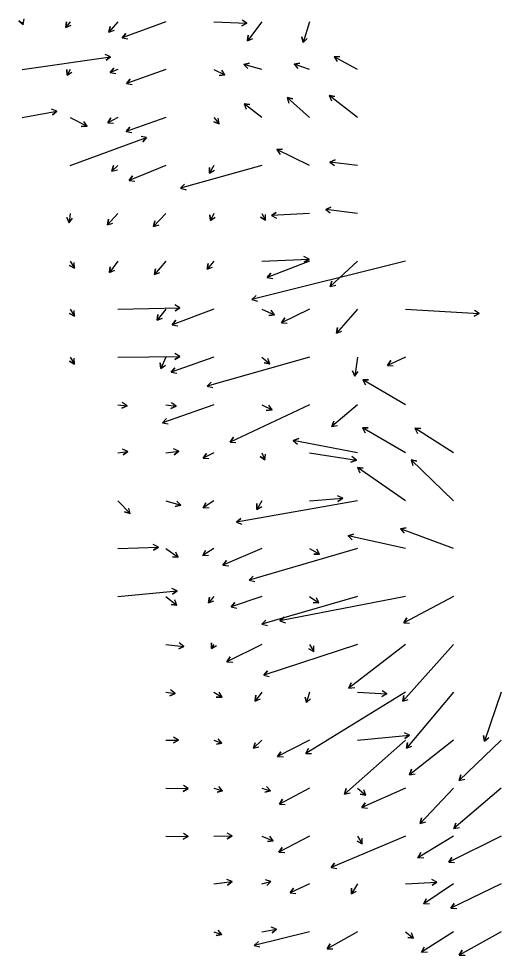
# Model space of a CAD drawing. Extents: x 954385 to 988206, y 1868364 to 1924553.
# Drawn here: x 986204 to 986707, y 1872294 to 1873272 of the extents above; entities that cross this region are included whole.
import ezdxf

# ---------------------------------------------------------------- set-up
doc = ezdxf.new("R2010")
doc.units = 0
doc.layers.add('Slopes', color=7, linetype='Continuous')

msp = doc.modelspace()

# ---------------------------------------------------------------- linework, layer by layer
at = {"layer": 'Slopes'}
for points in [[(986207.13, 1873268.93), (986208.15, 1873266.16), (986203.54, 1873270), (986208.15, 1873266.16), (986209.17, 1873272.08)], [(986257.13, 1873268.93), (986252.6, 1873262.84), (986253.29, 1873268.8), (986252.6, 1873262.84), (986258.11, 1873265.22)], [(986307.13, 1873268.93), (986297.72, 1873258.14), (986298.87, 1873264.02), (986297.72, 1873258.14), (986303.4, 1873260.08)], [(986357.13, 1873268.93), (986311.64, 1873252.11), (986315.48, 1873256.73), (986311.64, 1873252.11), (986317.56, 1873251.1)], [(986407.13, 1873268.93), (986441.75, 1873267.49), (986436.43, 1873264.71), (986441.75, 1873267.49), (986436.68, 1873270.7)], [(986457.13, 1873268.93), (986442.38, 1873249.12), (986443.08, 1873255.08), (986442.38, 1873249.12), (986447.89, 1873251.49)], [(986507.13, 1873268.93), (986500.22, 1873247.26), (986498.94, 1873253.12), (986500.22, 1873247.26), (986504.66, 1873251.3)], [(986207.13, 1873218.93), (986299.38, 1873232.45), (986294.67, 1873228.73), (986299.38, 1873232.45), (986293.8, 1873234.67)], [(986557.13, 1873218.93), (986532.66, 1873232.4), (986538.66, 1873232.52), (986532.66, 1873232.4), (986535.77, 1873227.26)], [(986257.13, 1873218.93), (986254.01, 1873213.1), (986253.82, 1873219.09), (986254.01, 1873213.1), (986259.11, 1873216.27)], [(986307.13, 1873218.93), (986298.91, 1873216.09), (986302.84, 1873220.62), (986298.91, 1873216.09), (986304.8, 1873214.95)], [(986357.13, 1873218.93), (986316.03, 1873204.38), (986319.93, 1873208.94), (986316.03, 1873204.38), (986321.93, 1873203.28)], [(986407.13, 1873218.93), (986418.79, 1873213.38), (986412.81, 1873212.91), (986418.79, 1873213.38), (986415.39, 1873218.32)], [(986457.13, 1873218.93), (986438.62, 1873224.46), (986444.46, 1873225.85), (986438.62, 1873224.46), (986442.74, 1873220.1)], [(986507.13, 1873218.93), (986490.89, 1873224.49), (986496.78, 1873225.64), (986490.89, 1873224.49), (986494.84, 1873219.96)], [(986507.13, 1873168.93), (986483.57, 1873189.75), (986489.45, 1873188.55), (986483.57, 1873189.75), (986485.48, 1873184.06)], [(986557.13, 1873168.93), (986527.54, 1873191.84), (986533.48, 1873191.03), (986527.54, 1873191.84), (986529.81, 1873186.29)], [(986457.13, 1873168.93), (986438.85, 1873183.36), (986444.79, 1873182.5), (986438.85, 1873183.36), (986441.07, 1873177.79)], [(986207.13, 1873168.93), (986243.44, 1873175.64), (986238.88, 1873171.74), (986243.44, 1873175.64), (986237.79, 1873177.64)], [(986257.13, 1873168.93), (986274.81, 1873159.88), (986268.82, 1873159.58), (986274.81, 1873159.88), (986271.55, 1873164.92)], [(986307.13, 1873168.93), (986296.41, 1873163.46), (986299.67, 1873168.49), (986296.41, 1873163.46), (986302.4, 1873163.15)], [(986357.13, 1873168.93), (986315.69, 1873154.33), (986319.6, 1873158.89), (986315.69, 1873154.33), (986321.59, 1873153.23)], [(986407.13, 1873168.93), (986412.72, 1873162.38), (986407.07, 1873164.38), (986412.72, 1873162.38), (986411.63, 1873168.28)], [(986257.13, 1873118.93), (986337.05, 1873148.13), (986333.2, 1873143.53), (986337.05, 1873148.13), (986331.14, 1873149.17)], [(986507.13, 1873118.93), (986472.86, 1873135.45), (986478.84, 1873135.89), (986472.86, 1873135.45), (986476.24, 1873130.49)], [(986557.13, 1873118.93), (986528.19, 1873122.48), (986533.72, 1873124.83), (986528.19, 1873122.48), (986532.99, 1873118.87)], [(986307.13, 1873118.93), (986300.85, 1873113.04), (986302.59, 1873118.78), (986300.85, 1873113.04), (986306.69, 1873114.41)], [(986357.13, 1873118.93), (986318.67, 1873103.32), (986322.35, 1873108.05), (986318.67, 1873103.32), (986324.61, 1873102.49)], [(986457.13, 1873118.93), (986372.33, 1873095.08), (986376.52, 1873099.38), (986372.33, 1873095.08), (986378.14, 1873093.6)], [(986407.13, 1873118.93), (986402.57, 1873110.83), (986402.51, 1873116.83), (986402.57, 1873110.83), (986407.74, 1873113.89)], [(986557.13, 1873068.93), (986523.88, 1873072.92), (986529.4, 1873075.28), (986523.88, 1873072.92), (986528.68, 1873069.32)], [(986257.13, 1873068.93), (986256.25, 1873059.1), (986253.73, 1873064.55), (986256.25, 1873059.1), (986259.7, 1873064.01)], [(986307.13, 1873068.93), (986296.1, 1873056.84), (986297.39, 1873062.7), (986296.1, 1873056.84), (986301.82, 1873058.65)], [(986357.13, 1873068.93), (986344.32, 1873055.13), (986345.66, 1873060.98), (986344.32, 1873055.13), (986350.06, 1873056.9)], [(986407.13, 1873068.93), (986403.72, 1873061.46), (986403.15, 1873067.43), (986403.72, 1873061.46), (986408.61, 1873064.94)], [(986457.13, 1873068.93), (986461.18, 1873061.83), (986456, 1873064.86), (986461.18, 1873061.83), (986461.21, 1873067.83)], [(986507.13, 1873068.93), (986467.17, 1873066.69), (986472.19, 1873069.97), (986467.17, 1873066.69), (986472.53, 1873063.98)], [(986457.13, 1873018.93), (986506.52, 1873021.22), (986501.47, 1873017.98), (986506.52, 1873021.22), (986501.19, 1873023.97)], [(986257.13, 1873018.93), (986261.68, 1873011.64), (986256.39, 1873014.45), (986261.68, 1873011.64), (986261.48, 1873017.63)], [(986307.13, 1873018.93), (986298.29, 1873007.18), (986299.02, 1873013.14), (986298.29, 1873007.18), (986303.81, 1873009.53)], [(986357.13, 1873018.93), (986345.26, 1873005.26), (986346.4, 1873011.15), (986345.26, 1873005.26), (986350.94, 1873007.21)], [(986407.13, 1873018.93), (986400.11, 1873010.75), (986401.22, 1873016.65), (986400.11, 1873010.75), (986405.77, 1873012.74)], [(986607.13, 1873018.93), (986446.88, 1872978.87), (986451.19, 1872983.05), (986446.88, 1872978.87), (986452.64, 1872977.22)], [(986507.13, 1873018.93), (986462.9, 1873001.95), (986466.67, 1873006.61), (986462.9, 1873001.95), (986468.83, 1873001.01)], [(986557.13, 1873018.93), (986528.69, 1872992.53), (986530.45, 1872998.27), (986528.69, 1872992.53), (986534.54, 1872993.87)], [(986307.13, 1872968.93), (986371.78, 1872970.42), (986366.66, 1872967.3), (986371.78, 1872970.42), (986366.52, 1872973.3)], [(986257.13, 1872968.93), (986261.68, 1872961.64), (986256.39, 1872964.45), (986261.68, 1872961.64), (986261.48, 1872967.63)], [(986357.13, 1872968.93), (986347.86, 1872957.34), (986348.76, 1872963.27), (986347.86, 1872957.34), (986353.45, 1872959.52)], [(986407.13, 1872968.93), (986363.77, 1872952.65), (986367.58, 1872957.29), (986363.77, 1872952.65), (986369.69, 1872951.67)], [(986457.13, 1872968.93), (986470.55, 1872963.05), (986464.59, 1872962.39), (986470.55, 1872963.05), (986466.99, 1872967.88)], [(986507.13, 1872968.93), (986477.8, 1872954.76), (986481.18, 1872959.72), (986477.8, 1872954.76), (986483.79, 1872954.32)], [(986557.13, 1872968.93), (986535.02, 1872943.96), (986536.22, 1872949.84), (986535.02, 1872943.96), (986540.71, 1872945.86)], [(986607.13, 1872968.93), (986684.19, 1872964.22), (986678.82, 1872961.54), (986684.19, 1872964.22), (986679.19, 1872967.53)], [(986257.13, 1872918.93), (986261.68, 1872911.64), (986256.39, 1872914.45), (986261.68, 1872911.64), (986261.48, 1872917.63)], [(986307.13, 1872918.93), (986371.63, 1872919.55), (986366.46, 1872916.5), (986371.63, 1872919.55), (986366.4, 1872922.5)], [(986357.13, 1872918.93), (986351.83, 1872906.91), (986351.18, 1872912.87), (986351.83, 1872906.91), (986356.67, 1872910.45)], [(986407.13, 1872918.93), (986362.59, 1872903.26), (986366.5, 1872907.81), (986362.59, 1872903.26), (986368.49, 1872902.15)], [(986507.13, 1872918.93), (986400.17, 1872888.42), (986404.34, 1872892.73), (986400.17, 1872888.42), (986405.99, 1872886.96)], [(986457.13, 1872918.93), (986465.44, 1872911.84), (986459.54, 1872912.93), (986465.44, 1872911.84), (986463.44, 1872917.5)], [(986557.13, 1872918.93), (986554.21, 1872899.08), (986552, 1872904.66), (986554.21, 1872899.08), (986557.93, 1872903.79)], [(986607.13, 1872918.93), (986588.43, 1872910.27), (986591.88, 1872915.17), (986588.43, 1872910.27), (986594.4, 1872909.73)], [(986607.13, 1872868.93), (986562.58, 1872895.08), (986568.58, 1872895.03), (986562.58, 1872895.08), (986565.54, 1872889.86)], [(986307.13, 1872868.93), (986316.54, 1872868.09), (986311.1, 1872865.56), (986316.54, 1872868.09), (986311.63, 1872871.54)], [(986407.13, 1872868.93), (986353.74, 1872850.21), (986357.65, 1872854.76), (986353.74, 1872850.21), (986359.64, 1872849.1)], [(986357.13, 1872868.93), (986367.88, 1872867.73), (986362.38, 1872865.32), (986367.88, 1872867.73), (986363.04, 1872871.28)], [(986507.13, 1872868.93), (986424.27, 1872830.21), (986427.7, 1872835.12), (986424.27, 1872830.21), (986430.24, 1872829.69)], [(986457.13, 1872868.93), (986467.9, 1872863.7), (986461.92, 1872863.27), (986467.9, 1872863.7), (986464.54, 1872868.67)], [(986557.13, 1872868.93), (986530.4, 1872846.35), (986532.44, 1872852), (986530.4, 1872846.35), (986536.31, 1872847.41)], [(986607.13, 1872818.93), (986562.17, 1872844.9), (986568.17, 1872844.9), (986562.17, 1872844.9), (986565.17, 1872839.7)], [(986657.13, 1872818.93), (986617.07, 1872844.56), (986623.07, 1872844.29), (986617.07, 1872844.56), (986619.83, 1872839.24)], [(986557.13, 1872818.93), (986490.08, 1872831.96), (986495.75, 1872833.92), (986490.08, 1872831.96), (986494.61, 1872828.03)], [(986307.13, 1872818.93), (986317.38, 1872820.38), (986312.65, 1872816.68), (986317.38, 1872820.38), (986311.81, 1872822.62)], [(986357.13, 1872818.93), (986370.57, 1872820.61), (986365.79, 1872816.99), (986370.57, 1872820.61), (986365.04, 1872822.94)], [(986407.13, 1872818.93), (986396.1, 1872813.37), (986399.39, 1872818.39), (986396.1, 1872813.37), (986402.1, 1872813.03)], [(986457.13, 1872818.93), (986460.39, 1872811.64), (986455.53, 1872815.15), (986460.39, 1872811.64), (986461.01, 1872817.6)], [(986507.13, 1872818.93), (986555.89, 1872811.21), (986550.29, 1872809.06), (986555.89, 1872811.21), (986551.23, 1872814.99)], [(986657.13, 1872768.93), (986613.2, 1872811.52), (986619.02, 1872810.06), (986613.2, 1872811.52), (986614.84, 1872805.75)], [(986607.13, 1872768.93), (986556.93, 1872803.54), (986562.91, 1872803.06), (986556.93, 1872803.54), (986559.5, 1872798.12)], [(986307.13, 1872768.93), (986319.8, 1872755.46), (986314.06, 1872757.19), (986319.8, 1872755.46), (986318.43, 1872761.3)], [(986357.13, 1872768.93), (986372.69, 1872764.17), (986366.85, 1872762.82), (986372.69, 1872764.17), (986368.6, 1872768.56)], [(986407.13, 1872768.93), (986396.19, 1872761.43), (986398.78, 1872766.84), (986396.19, 1872761.43), (986402.17, 1872761.89)], [(986557.13, 1872768.93), (986430.7, 1872746.52), (986435.29, 1872750.38), (986430.7, 1872746.52), (986436.34, 1872744.47)], [(986457.13, 1872768.93), (986452.06, 1872759.9), (986451.99, 1872765.9), (986452.06, 1872759.9), (986457.22, 1872762.96)], [(986507.13, 1872768.93), (986541.67, 1872771.45), (986536.71, 1872768.08), (986541.67, 1872771.45), (986536.27, 1872774.06)], [(986657.13, 1872718.93), (986602.12, 1872739.58), (986608.04, 1872740.56), (986602.12, 1872739.58), (986605.93, 1872734.95)], [(986607.13, 1872718.93), (986547.26, 1872732.26), (986552.98, 1872734.06), (986547.26, 1872732.26), (986551.68, 1872728.2)], [(986307.13, 1872718.93), (986349.24, 1872720.54), (986344.16, 1872717.34), (986349.24, 1872720.54), (986343.93, 1872723.33)], [(986357.13, 1872718.93), (986369.91, 1872709.96), (986363.93, 1872710.49), (986369.91, 1872709.96), (986367.38, 1872715.4)], [(986407.13, 1872718.93), (986395.69, 1872711.76), (986398.5, 1872717.06), (986395.69, 1872711.76), (986401.69, 1872711.98)], [(986457.13, 1872718.93), (986416.7, 1872701.83), (986420.32, 1872706.62), (986416.7, 1872701.83), (986422.66, 1872701.09)], [(986557.13, 1872718.93), (986444.03, 1872685.93), (986448.18, 1872690.27), (986444.03, 1872685.93), (986449.86, 1872684.51)], [(986507.13, 1872718.93), (986517.53, 1872713.05), (986511.53, 1872712.99), (986517.53, 1872713.05), (986514.49, 1872718.22)], [(986307.13, 1872668.93), (986368.91, 1872674.97), (986364.03, 1872671.48), (986368.91, 1872674.97), (986363.45, 1872677.45)], [(986357.13, 1872668.93), (986368.65, 1872659.89), (986362.71, 1872660.73), (986368.65, 1872659.89), (986366.42, 1872665.45)], [(986407.13, 1872668.93), (986401.68, 1872662.36), (986402.69, 1872668.28), (986401.68, 1872662.36), (986407.31, 1872664.44)], [(986457.13, 1872668.93), (986425.1, 1872658.02), (986429.05, 1872662.53), (986425.1, 1872658.02), (986430.99, 1872656.85)], [(986557.13, 1872668.93), (986457.19, 1872640.01), (986461.35, 1872644.34), (986457.19, 1872640.01), (986463.02, 1872638.58)], [(986607.13, 1872668.93), (986476.11, 1872643.5), (986480.64, 1872647.43), (986476.11, 1872643.5), (986481.78, 1872641.54)], [(986507.13, 1872668.93), (986516.77, 1872662.3), (986510.79, 1872662.77), (986516.77, 1872662.3), (986514.19, 1872667.72)], [(986657.13, 1872668.93), (986605.34, 1872641.49), (986608.53, 1872646.57), (986605.34, 1872641.49), (986611.34, 1872641.27)], [(986357.13, 1872618.93), (986375.98, 1872616.91), (986370.5, 1872614.48), (986375.98, 1872616.91), (986371.14, 1872620.45)], [(986407.13, 1872618.93), (986404.85, 1872614.52), (986404.57, 1872620.51), (986404.85, 1872614.52), (986409.9, 1872617.76)], [(986457.13, 1872618.93), (986420.84, 1872600.8), (986424.14, 1872605.81), (986420.84, 1872600.8), (986426.83, 1872600.44)], [(986557.13, 1872618.93), (986459.17, 1872586.77), (986463.17, 1872591.24), (986459.17, 1872586.77), (986465.05, 1872585.54)], [(986507.13, 1872618.93), (986511.56, 1872611.44), (986506.33, 1872614.39), (986511.56, 1872611.44), (986511.5, 1872617.44)], [(986607.13, 1872618.93), (986548.21, 1872573.29), (986550.48, 1872578.84), (986548.21, 1872573.29), (986554.15, 1872574.1)], [(986657.13, 1872618.93), (986604.33, 1872559.63), (986605.54, 1872565.5), (986604.33, 1872559.63), (986610.02, 1872561.51)], [(986357.13, 1872568.93), (986366.83, 1872567.8), (986361.32, 1872565.42), (986366.83, 1872567.8), (986362.01, 1872571.38)], [(986407.13, 1872568.93), (986415.76, 1872563.72), (986409.76, 1872563.84), (986415.76, 1872563.72), (986412.86, 1872568.97)], [(986457.13, 1872568.93), (986450.36, 1872559.85), (986451.06, 1872565.81), (986450.36, 1872559.85), (986455.87, 1872562.22)], [(986507.13, 1872568.93), (986503.75, 1872558.2), (986502.45, 1872564.05), (986503.75, 1872558.2), (986508.18, 1872562.25)], [(986607.13, 1872568.93), (986503.02, 1872504.95), (986505.87, 1872510.22), (986503.02, 1872504.95), (986509.01, 1872505.11)], [(986557.13, 1872568.93), (986587.8, 1872567.41), (986582.46, 1872564.67), (986587.8, 1872567.41), (986582.76, 1872570.66)], [(986657.13, 1872568.93), (986608.14, 1872510.69), (986609.19, 1872516.6), (986608.14, 1872510.69), (986613.78, 1872512.74)], [(986707.13, 1872568.93), (986689.76, 1872517.97), (986688.6, 1872523.86), (986689.76, 1872517.97), (986694.28, 1872521.92)], [(986557.13, 1872518.93), (986611.49, 1872524.05), (986606.6, 1872520.58), (986611.49, 1872524.05), (986606.04, 1872526.55)], [(986357.13, 1872518.93), (986370.28, 1872519.15), (986365.13, 1872516.06), (986370.28, 1872519.15), (986365.03, 1872522.06)], [(986407.13, 1872518.93), (986415.66, 1872515.95), (986409.77, 1872514.83), (986415.66, 1872515.95), (986411.75, 1872520.49)], [(986457.13, 1872518.93), (986448.44, 1872510.63), (986450.12, 1872516.38), (986448.44, 1872510.63), (986454.27, 1872512.04)], [(986507.13, 1872518.93), (986473.72, 1872501.78), (986476.97, 1872506.83), (986473.72, 1872501.78), (986479.71, 1872501.49)], [(986607.13, 1872518.93), (986543.4, 1872462.78), (986545.31, 1872468.47), (986543.4, 1872462.78), (986549.28, 1872463.97)], [(986657.13, 1872518.93), (986611.21, 1872482.98), (986613.46, 1872488.55), (986611.21, 1872482.98), (986617.15, 1872483.82)], [(986707.13, 1872518.93), (986663.17, 1872476.98), (986664.86, 1872482.74), (986663.17, 1872476.98), (986669, 1872478.4)], [(986357.13, 1872468.93), (986380.48, 1872468.45), (986375.22, 1872465.56), (986380.48, 1872468.45), (986375.34, 1872471.56)], [(986407.13, 1872468.93), (986416.36, 1872466.05), (986410.5, 1872464.74), (986416.36, 1872466.05), (986412.29, 1872470.46)], [(986457.13, 1872468.93), (986466.36, 1872466.05), (986460.5, 1872464.74), (986466.36, 1872466.05), (986462.29, 1872470.46)], [(986507.13, 1872468.93), (986475.53, 1872452.15), (986478.72, 1872457.24), (986475.53, 1872452.15), (986481.53, 1872451.94)], [(986557.13, 1872468.93), (986565.69, 1872461.57), (986559.79, 1872462.68), (986565.69, 1872461.57), (986563.7, 1872467.23)], [(986607.13, 1872468.93), (986561.56, 1872448.58), (986565.09, 1872453.44), (986561.56, 1872448.58), (986567.53, 1872447.96)], [(986657.13, 1872468.93), (986622.55, 1872431.94), (986623.9, 1872437.78), (986622.55, 1872431.94), (986628.29, 1872433.69)], [(986707.13, 1872468.93), (986657.59, 1872426.85), (986659.61, 1872432.5), (986657.59, 1872426.85), (986663.49, 1872427.93)], [(986357.13, 1872418.93), (986380.48, 1872418.45), (986375.22, 1872415.56), (986380.48, 1872418.45), (986375.34, 1872421.56)], [(986407.13, 1872418.93), (986426.28, 1872419.09), (986421.11, 1872416.04), (986426.28, 1872419.09), (986421.06, 1872422.04)], [(986457.13, 1872418.93), (986469.12, 1872413.93), (986463.17, 1872413.16), (986469.12, 1872413.93), (986465.48, 1872418.7)], [(986507.13, 1872418.93), (986475.12, 1872401.93), (986478.3, 1872407.02), (986475.12, 1872401.93), (986481.11, 1872401.72)], [(986607.13, 1872418.93), (986529.5, 1872385.93), (986533.11, 1872390.72), (986529.5, 1872385.93), (986535.46, 1872385.2)], [(986557.13, 1872418.93), (986562.09, 1872410.78), (986556.82, 1872413.66), (986562.09, 1872410.78), (986561.95, 1872416.78)], [(986657.13, 1872418.93), (986620.18, 1872396.3), (986623.05, 1872401.57), (986620.18, 1872396.3), (986626.18, 1872396.45)], [(986707.13, 1872418.93), (986652.31, 1872391.5), (986655.61, 1872396.51), (986652.31, 1872391.5), (986658.3, 1872391.14)], [(986407.13, 1872368.93), (986426.12, 1872371.4), (986421.35, 1872367.75), (986426.12, 1872371.4), (986420.58, 1872373.7)], [(986457.13, 1872368.93), (986466.78, 1872371.63), (986462.58, 1872367.34), (986466.78, 1872371.63), (986460.97, 1872373.12)], [(986507.13, 1872368.93), (986486.77, 1872359.47), (986490.22, 1872364.38), (986486.77, 1872359.47), (986492.75, 1872358.94)], [(986557.13, 1872368.93), (986550.75, 1872358.53), (986550.91, 1872364.52), (986550.75, 1872358.53), (986556.02, 1872361.39)], [(986607.13, 1872368.93), (986639.95, 1872370.79), (986634.93, 1872367.5), (986639.95, 1872370.79), (986634.59, 1872373.49)], [(986657.13, 1872368.93), (986626.24, 1872347.99), (986628.86, 1872353.39), (986626.24, 1872347.99), (986632.22, 1872348.42)], [(986707.13, 1872368.93), (986654.66, 1872343.7), (986658.04, 1872348.66), (986654.66, 1872343.7), (986660.64, 1872343.25)], [(986407.13, 1872318.93), (986415.63, 1872316.16), (986409.76, 1872314.92), (986415.63, 1872316.16), (986411.61, 1872320.62)], [(986507.13, 1872318.93), (986449.41, 1872304.81), (986453.74, 1872308.96), (986449.41, 1872304.81), (986455.17, 1872303.13)], [(986457.13, 1872318.93), (986472.48, 1872321.63), (986467.88, 1872317.78), (986472.48, 1872321.63), (986466.84, 1872323.68)], [(986557.13, 1872318.93), (986525.35, 1872301.24), (986528.43, 1872306.39), (986525.35, 1872301.24), (986531.34, 1872301.14)], [(986607.13, 1872318.93), (986615.64, 1872312.33), (986609.7, 1872313.14), (986615.64, 1872312.33), (986613.38, 1872317.88)], [(986657.13, 1872318.93), (986624.05, 1872297.69), (986626.8, 1872303.02), (986624.05, 1872297.69), (986630.05, 1872297.97)], [(986707.13, 1872318.93), (986663.31, 1872294.55), (986666.4, 1872299.7), (986663.31, 1872294.55), (986669.31, 1872294.46)]]:
    msp.add_lwpolyline(points, dxfattribs=at)

doc.saveas('drawing.dxf')
